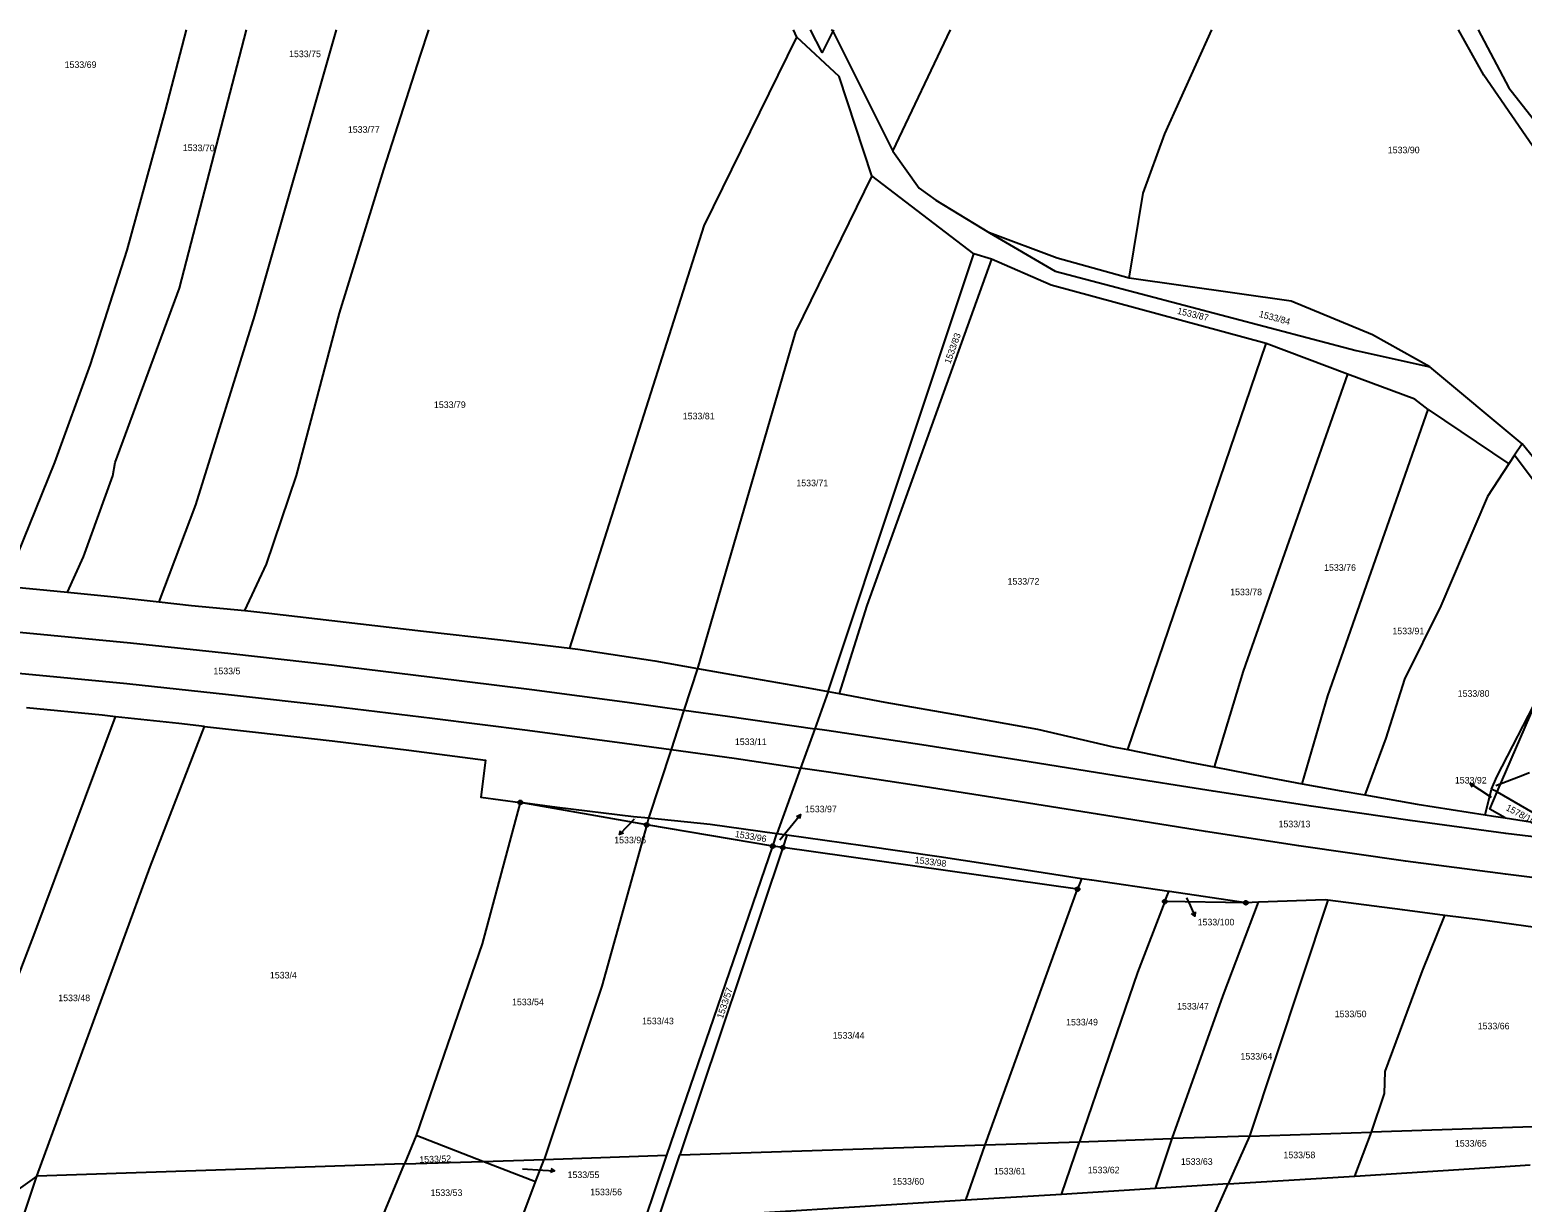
# Model space of a CAD drawing. Extents: x -737240 to -735272, y -1119606 to -1117878.
# Drawn here: x -736749.6 to -736364.4, y -1118180.9 to -1117878.3 of the extents above; entities that cross this region are included whole.
import ezdxf

# ---------------------------------------------------------------- set-up
doc = ezdxf.new("R2010")
doc.units = 0
for name, color, linetype in [('Level 1', 7, 'Continuous'), ('Level 16', 7, 'Continuous'), ('Level 18', 7, 'Continuous'), ('Level 25', 7, 'Continuous'), ('Level 4', 7, 'Continuous')]:
    doc.layers.add(name, color=color, linetype=linetype)

msp = doc.modelspace()

# ---------------------------------------------------------------- linework, layer by layer
at = {"layer": 'Level 1'}
for p, q in [((-736551.63, -1117880.22), (-736552.513, -1117878.325)), ((-736542.32, -1117878.65), (-736542.653, -1117878.325)), ((-736542.32, -1117878.65), (-736526.81, -1117909.63)), ((-736505.9, -1117936.09), (-736532.24, -1117916.04)), ((-736543.55, -1118049.09), (-736505.9, -1117936.09)), ((-736501.39, -1117937.53), (-736505.9, -1117936.09)), ((-736466.22, -1118064.08), (-736430.44, -1117959.28)), ((-736409.52, -1117967.15), (-736430.44, -1117959.28)), ((-736364.43, -1117985.13), (-736388.27, -1117965.29)), ((-736388.69, -1117976.3), (-736367.85, -1117990.33)), ((-736364.43, -1117985.13), (-736366.38, -1117988.09)), ((-736366.38, -1117988.09), (-736367.85, -1117990.33)), ((-736345.77, -1118015.68), (-736366.38, -1117988.09)), ((-736577.27, -1118043.12), (-736580.78, -1118053.88)), ((-736543.55, -1118049.09), (-736547.02, -1118058.7)), ((-736543.55, -1118049.09), (-736540.72, -1118049.61)), ((-736370.85, -1118074.99), (-736360.03, -1118049.93)), ((-736580.78, -1118053.88), (-736584.11, -1118064.06)), ((-736547.02, -1118058.7), (-736550.67, -1118068.83)), ((-736584.11, -1118064.06), (-736589.9, -1118081.8)), ((-736550.67, -1118068.83), (-736556.78, -1118085.77)), ((-736590.38, -1118083.51), (-736623.02, -1118077.7)), ((-736373.99, -1118080.89), (-736372.31, -1118074.31)), ((-736370.85, -1118074.99), (-736372.31, -1118074.31)), ((-736370.85, -1118074.99), (-736355.67, -1118083.76)), ((-736589.9, -1118081.8), (-736590.38, -1118083.51)), ((-736368.78, -1118081.71), (-736355.67, -1118083.76)), ((-736557.87, -1118088.97), (-736590.38, -1118083.51)), ((-736585.15, -1118168.77), (-736557.87, -1118088.97)), ((-736555.26, -1118089.34), (-736581.83, -1118168.66)), ((-736557.87, -1118088.97), (-736556.78, -1118085.77)), ((-736555.26, -1118089.34), (-736557.87, -1118088.97)), ((-736554.19, -1118086.14), (-736556.78, -1118085.77)), ((-736554.19, -1118086.14), (-736555.26, -1118089.34)), ((-736479.17, -1118100.1), (-736555.26, -1118089.34)), ((-736502.99, -1118166.06), (-736479.17, -1118100.1)), ((-736478.19, -1118097.38), (-736479.17, -1118100.1)), ((-736456.64, -1118103.28), (-736455.64, -1118100.66)), ((-736435.73, -1118103.59), (-736456.64, -1118103.28)), ((-736432.49, -1118103.47), (-736435.73, -1118103.59)), ((-736414.54, -1118102.91), (-736434.78, -1118163.81)), ((-736359.04, -1118161.31), (-736403.33, -1118162.77)), ((-736649.88, -1118163.66), (-736652.94, -1118171.01)), ((-736632.7, -1118170.34), (-736649.88, -1118163.66)), ((-736581.83, -1118168.66), (-736502.99, -1118166.06)), ((-736507.99, -1118180.38), (-736502.99, -1118166.06)), ((-736502.99, -1118166.06), (-736478.64, -1118165.26)), ((-736483.29, -1118178.84), (-736478.64, -1118165.26)), ((-736478.64, -1118165.26), (-736454.78, -1118164.47)), ((-736459.08, -1118177.33), (-736454.78, -1118164.47)), ((-736434.78, -1118163.81), (-736454.78, -1118164.47)), ((-736434.78, -1118163.81), (-736440.27, -1118176.15)), ((-736434.78, -1118163.81), (-736403.33, -1118162.77)), ((-736407.56, -1118174.12), (-736403.33, -1118162.77)), ((-736652.94, -1118171.01), (-736632.7, -1118170.34)), ((-736632.7, -1118170.34), (-736616.88, -1118169.82)), ((-736619.13, -1118175.62), (-736632.7, -1118170.34)), ((-736619.13, -1118175.62), (-736616.88, -1118169.82)), ((-736616.88, -1118169.82), (-736585.15, -1118168.77)), ((-736590.89, -1118185.56), (-736585.15, -1118168.77)), ((-736587.42, -1118185.34), (-736581.83, -1118168.66)), ((-736747.81, -1118174.14), (-736781.53, -1118198.09)), ((-736755.09, -1118195.82), (-736747.81, -1118174.14)), ((-736652.94, -1118171.01), (-736747.81, -1118174.14)), ((-736660.82, -1118189.93), (-736652.94, -1118171.01)), ((-736440.27, -1118176.15), (-736407.56, -1118174.12)), ((-736623.56, -1118187.6), (-736619.13, -1118175.62)), ((-736459.08, -1118177.33), (-736483.29, -1118178.84)), ((-736440.27, -1118176.15), (-736459.08, -1118177.33)), ((-736445.17, -1118187.16), (-736440.27, -1118176.15)), ((-736507.99, -1118180.38), (-736587.42, -1118185.34)), ((-736483.29, -1118178.84), (-736507.99, -1118180.38))]:
    msp.add_line(p, q, dxfattribs=at)
for points in [[(-736756.09, -1118021.92), (-736743.14, -1117989.97), (-736733.99, -1117964.71), (-736724.54, -1117935.16), (-736714.64, -1117899.16), (-736709.207, -1117878.325)], [(-736739.87, -1118023.48), (-736735.76, -1118014.28), (-736728.19, -1117993.39), (-736727.58, -1117989.96), (-736711.02, -1117944.98), (-736693.7, -1117878.325)], [(-736716.27, -1118025.93), (-736706.8, -1118000.86), (-736691.55, -1117952.07), (-736670.47, -1117878.325)], [(-736694.12, -1118028.21), (-736688.56, -1118016.25), (-736680.77, -1117993.31), (-736669.67, -1117951.45), (-736658.28, -1117914.38), (-736648.8, -1117884.83), (-736646.613, -1117878.325)], [(-736610.25, -1118037.87), (-736575.55, -1117928.91), (-736551.63, -1117880.22)], [(-736532.24, -1117916.04), (-736540.73, -1117890.39), (-736551.63, -1117880.22)], [(-736542.32, -1117878.65), (-736545.07, -1117884.19), (-736548.086, -1117878.325)], [(-736542.159, -1117878.325), (-736542.32, -1117878.65)], [(-736526.81, -1117909.63), (-736512.001, -1117878.325)], [(-736465.87, -1117942.4), (-736462.25, -1117920.5), (-736456.68, -1117905.13), (-736444.538, -1117878.325)], [(-736315.74, -1117971.61), (-736331.56, -1117947.73), (-736359.8, -1117911.04), (-736374.27, -1117889.99), (-736380.825, -1117878.325)], [(-736375.742, -1117878.325), (-736367.81, -1117893.26), (-736340.44, -1117928.13), (-736316.91, -1117888.98), (-736311.185, -1117878.325)], [(-736526.81, -1117909.63), (-736520.03, -1117919.18), (-736515.75, -1117922.26), (-736501.87, -1117930.68)], [(-736532.24, -1117916.04), (-736551.96, -1117956.26), (-736577.27, -1118043.12)], [(-736501.87, -1117930.68), (-736484.92, -1117940.56), (-736407.21, -1117961.1), (-736388.27, -1117965.29)], [(-736465.87, -1117942.4), (-736484.4, -1117937.24), (-736501.87, -1117930.68)], [(-736501.39, -1117937.53), (-736533.59, -1118026.88), (-736540.72, -1118049.61)], [(-736430.44, -1117959.28), (-736485.96, -1117944.19), (-736501.39, -1117937.53)], [(-736388.27, -1117965.29), (-736403.06, -1117957), (-736423.99, -1117948.32), (-736465.87, -1117942.4)], [(-736409.52, -1117967.15), (-736436.46, -1118043.84), (-736443.89, -1118068.53)], [(-736388.69, -1117976.3), (-736392.13, -1117973.6), (-736409.52, -1117967.15)], [(-736421.15, -1118072.86), (-736414.52, -1118050.21), (-736388.69, -1117976.3)], [(-736344.15, -1118011.86), (-736348.49, -1118004.72), (-736364.43, -1117985.13)], [(-736367.85, -1117990.33), (-736373.36, -1117998.76), (-736385.4, -1118027), (-736394.76, -1118045.89), (-736399.56, -1118061.16), (-736405.03, -1118075.77)], [(-736756.09, -1118021.92), (-736747.88, -1118022.69), (-736739.87, -1118023.48)], [(-736739.87, -1118023.48), (-736727.89, -1118024.67), (-736716.27, -1118025.93)], [(-736716.27, -1118025.93), (-736707.93, -1118026.84), (-736694.12, -1118028.21)], [(-736694.12, -1118028.21), (-736687.94, -1118028.82), (-736668, -1118031.19), (-736648.04, -1118033.47), (-736628.09, -1118035.75), (-736610.25, -1118037.87)], [(-736610.25, -1118037.87), (-736608.14, -1118038.12), (-736588.29, -1118041.19), (-736577.27, -1118043.12)], [(-736577.27, -1118043.12), (-736568.5, -1118044.66), (-736548.71, -1118048.13), (-736543.55, -1118049.09)], [(-736540.72, -1118049.61), (-736528.96, -1118051.79), (-736509.19, -1118055.26), (-736489.47, -1118058.8), (-736469.94, -1118063.34), (-736466.22, -1118064.08)], [(-736372.31, -1118074.31), (-736370.96, -1118071.06), (-736360.03, -1118049.93)], [(-736727.55, -1118055.59), (-736730.99, -1118055.21), (-736750.46, -1118053.28)], [(-736781.53, -1118198.09), (-736748.3, -1118111.34), (-736727.55, -1118055.59)], [(-736747.81, -1118174.14), (-736718.59, -1118094.29), (-736704.58, -1118058.09)], [(-736704.58, -1118058.09), (-736711.18, -1118057.37), (-736727.55, -1118055.59)], [(-736704.58, -1118058.09), (-736691.36, -1118059.53), (-736671.56, -1118061.79), (-736651.79, -1118064.24), (-736632.02, -1118066.8), (-736633.23, -1118076.32), (-736623.02, -1118077.7)], [(-736466.22, -1118064.08), (-736450.31, -1118067.28), (-736443.89, -1118068.53)], [(-736443.89, -1118068.53), (-736430.73, -1118071.08), (-736421.15, -1118072.86)], [(-736421.15, -1118072.86), (-736411.14, -1118074.72), (-736405.03, -1118075.77)], [(-736623.02, -1118077.7), (-736632.9, -1118114.19), (-736649.88, -1118163.66)], [(-736589.9, -1118081.8), (-736593.8, -1118081.42), (-736613.53, -1118078.97), (-736623.02, -1118077.7)], [(-736405.03, -1118075.77), (-736391.5, -1118078.11), (-736373.99, -1118080.89)], [(-736368.78, -1118081.71), (-736372.78, -1118079.45), (-736370.85, -1118074.99)], [(-736556.78, -1118085.77), (-736574, -1118083.37), (-736589.9, -1118081.8)], [(-736373.99, -1118080.89), (-736371.82, -1118081.24), (-736368.78, -1118081.71)], [(-736590.38, -1118083.51), (-736601.97, -1118125.14), (-736616.88, -1118169.82)], [(-736478.19, -1118097.38), (-736495.21, -1118094.75), (-736514.92, -1118091.71), (-736534.6, -1118088.86), (-736554.19, -1118086.14)], [(-736455.64, -1118100.66), (-736475.44, -1118097.8), (-736478.19, -1118097.38)], [(-736435.73, -1118103.59), (-736455.44, -1118100.69), (-736455.64, -1118100.66)], [(-736456.64, -1118103.28), (-736463.68, -1118121.62), (-736478.64, -1118165.26)], [(-736454.78, -1118164.47), (-736441.55, -1118127.49), (-736432.49, -1118103.47)], [(-736414.54, -1118102.91), (-736415.23, -1118102.82), (-736432.49, -1118103.47)], [(-736384.39, -1118106.85), (-736395.26, -1118105.45), (-736414.54, -1118102.91)], [(-736403.33, -1118162.77), (-736399.92, -1118152.81), (-736399.72, -1118147.13), (-736390.14, -1118121.2), (-736384.39, -1118106.85)], [(-736340.52, -1118112.68), (-736355.32, -1118110.72), (-736375.28, -1118108.01), (-736384.39, -1118106.85)], [(-736407.56, -1118174.12), (-736371.34, -1118171.85), (-736362.37, -1118171.26)]]:
    msp.add_lwpolyline(points, dxfattribs=at)
at = {"layer": 'Level 16'}
for points in [[(-736371.17, -1118073.32), (-736365.32, -1118071.06), (-736362.521, -1118069.979)], [(-736377.238, -1118073.785), (-736377.802, -1118072.819), (-736376.691, -1118072.948)], [(-736372.32, -1118076.4), (-736375.29, -1118074.46), (-736377.802, -1118072.819)], [(-736556.01, -1118087.33), (-736552.6, -1118083.16), (-736550.702, -1118080.837)], [(-736551.722, -1118081.295), (-736550.702, -1118080.837), (-736550.947, -1118081.927)], [(-736593.6, -1118081.98), (-736595.37, -1118083.83), (-736597.441, -1118086.001)], [(-736596.389, -1118085.622), (-736597.441, -1118086.001), (-736597.112, -1118084.932)], [(-736451.08, -1118102.3), (-736450.14, -1118104.34), (-736448.884, -1118107.064)], [(-736448.848, -1118105.947), (-736448.884, -1118107.064), (-736449.757, -1118106.366)], [(-736622.45, -1118172.24), (-736617.18, -1118172.57), (-736614.186, -1118172.758)], [(-736615.153, -1118172.197), (-736614.186, -1118172.758), (-736615.215, -1118173.195)]]:
    msp.add_lwpolyline(points, dxfattribs=at)
at = {"layer": 'Level 25'}
for centre, major_axis in [((-736623.02, -1118077.7), (0.516, 0)), ((-736623.02, -1118077.7), (0.0375, 0)), ((-736590.38, -1118083.51), (0.516, 0)), ((-736590.38, -1118083.51), (0.0375, 0)), ((-736557.87, -1118088.97), (0.516, 0)), ((-736557.87, -1118088.97), (0.0375, 0)), ((-736555.26, -1118089.34), (0.516, 0)), ((-736555.26, -1118089.34), (0.0375, 0)), ((-736479.17, -1118100.1), (0.516, 0)), ((-736479.17, -1118100.1), (0.0375, 0)), ((-736456.64, -1118103.28), (0.516, 0)), ((-736456.64, -1118103.28), (0.0375, 0)), ((-736435.73, -1118103.59), (0.516, 0)), ((-736435.73, -1118103.59), (0.0375, 0))]:
    msp.add_ellipse(centre, major_axis=major_axis, ratio=0.9848078, dxfattribs=at)
at = {"layer": 'Level 4'}
for points in [[(-736812.91, -1118028.09), (-736805.23, -1118028.79), (-736799.36, -1118029.39), (-736748.66, -1118034.11), (-736723.64, -1118036.51), (-736697.76, -1118039.3), (-736671.76, -1118042.22), (-736645.75, -1118045.35), (-736620.03, -1118048.55), (-736595.43, -1118051.84), (-736580.78, -1118053.88)], [(-736816.38, -1118038.3), (-736812.31, -1118038.67), (-736724.62, -1118046.97), (-736698.3, -1118049.83), (-736671.36, -1118052.86), (-736645.81, -1118055.92), (-736621.16, -1118059.07), (-736596.14, -1118062.39), (-736584.11, -1118064.06)], [(-736580.78, -1118053.88), (-736569.54, -1118055.45), (-736547.02, -1118058.7)], [(-736269.95, -1118096.27), (-736292.69, -1118094.16), (-736318, -1118091.61), (-736342.77, -1118088.85), (-736368.6, -1118085.69), (-736393.3, -1118082.36), (-736418.9, -1118078.7), (-736444.16, -1118074.83), (-736469.2, -1118070.82), (-736494.35, -1118066.78), (-736519.38, -1118062.85), (-736543.93, -1118059.15), (-736547.02, -1118058.7)], [(-736584.11, -1118064.06), (-736567.84, -1118066.32), (-736550.67, -1118068.83)], [(-736260.19, -1118107.66), (-736263.16, -1118107.42), (-736293.73, -1118104.67), (-736318.4, -1118102.16), (-736343.41, -1118099.39), (-736368.68, -1118096.24), (-736394.49, -1118092.82), (-736422.06, -1118088.87), (-736446.18, -1118085.18), (-736474.04, -1118080.74), (-736496.15, -1118077.2), (-736518.52, -1118073.65), (-736543.44, -1118069.88), (-736550.67, -1118068.83)]]:
    msp.add_lwpolyline(points, dxfattribs=at)

# ---------------------------------------------------------------- texts
at = {"layer": 'Level 16'}
for s, p in [('1533/92', (-736381.775, -1118072.82)), ('1533/97', (-736549.53, -1118080.25)), ('1533/95', (-736598.77, -1118088.25)), ('1533/100', (-736448.17, -1118109.44)), ('1533/55', (-736610.815, -1118174.64))]:
    msp.add_text(s, height=1.7, dxfattribs=at).set_placement(p)
at = {"layer": 'Level 18'}
for s, height, p in [('1533/75', 1.7, (-736682.705, -1117885.37)), ('1533/69', 1.7, (-736740.645, -1117888.15)), ('1533/77', 1.7, (-736667.525, -1117904.89)), ('1533/90', 1.7, (-736399.085, -1117910.17)), ('1533/79', 1.7, (-736645.315, -1117975.92)), ('1533/81', 1.7, (-736581.075, -1117978.85)), ('1533/71', 1.7, (-736551.755, -1117996.11)), ('1533/76', 1.7, (-736415.525, -1118017.94)), ('1533/72', 1.7, (-736497.235, -1118021.5)), ('1533/78', 1.7, (-736439.765, -1118024.24)), ('1533/91', 1.7, (-736397.895, -1118034.31)), ('1533/5', 1.7, (-736702.22, -1118044.64)), ('1533/80', 1.7, (-736381.045, -1118050.44)), ('1533/11', 1.7, (-736567.625, -1118062.9)), ('1533/93', 0.1, (-736370.995, -1118073.32)), ('1533/95', 0.1, (-736593.6, -1118081.98)), ('1533/13', 1.7, (-736427.285, -1118084.12)), ('1533/97', 0.1, (-736556.01, -1118087.33)), ('1533/100', 0.1, (-736451.08, -1118102.3)), ('1533/4', 1.7, (-736687.65, -1118123.13)), ('1533/48', 1.7, (-736742.285, -1118128.99)), ('1533/54', 1.7, (-736625.155, -1118130.04)), ('1533/47', 1.7, (-736453.475, -1118131.15)), ('1533/50', 1.7, (-736412.785, -1118133.13)), ('1533/43', 1.7, (-736591.605, -1118134.96)), ('1533/49', 1.7, (-736482.125, -1118135.25)), ('1533/66', 1.7, (-736375.875, -1118136.26)), ('1533/44', 1.7, (-736542.365, -1118138.67)), ('1533/64', 1.7, (-736437.105, -1118144.07)), ('1533/65', 1.7, (-736381.755, -1118166.53)), ('1533/63', 1.7, (-736452.505, -1118171.23)), ('1533/58', 1.7, (-736426.015, -1118169.52)), ('1533/55', 0.1, (-736622.275, -1118172.24)), ('1533/61', 1.7, (-736500.765, -1118173.71)), ('1533/62', 1.7, (-736476.535, -1118173.41)), ('1533/53', 1.7, (-736646.185, -1118179.26)), ('1533/56', 1.7, (-736604.975, -1118179.08)), ('1533/60', 1.7, (-736526.985, -1118176.35))]:
    msp.add_text(s, height=height, dxfattribs=at).set_placement(p)
for s, height, rotation, p in [('1533/70', 1.7, 359.37954, (-736710.145, -1117909.582)), ('1533/87', 1.7, 346.52016, (-736453.547, -1117951.593)), ('1533/84', 1.7, 344.99511, (-736432.466, -1117952.38)), ('1533/83', 1.7, 70.36002, (-736512.02, -1117964.658)), ('1533/92', 0.1, 74.4759, (-736372.273, -1118076.231)), ('1578/10', 1.7, 332.12106, (-736368.78, -1118079.601)), ('1533/96', 1.7, 350.15517, (-736567.72, -1118086.6)), ('1533/98', 1.7, 352.88073, (-736521.29, -1118093.34)), ('1533/57', 1.7, 71.59545, (-736570.741, -1118133.637)), ('1533/52', 1.7, 1.81251, (-736649.066, -1118170.716))]:
    msp.add_text(s, height=height, rotation=rotation, dxfattribs=at).set_placement(p)

doc.saveas('drawing.dxf')
